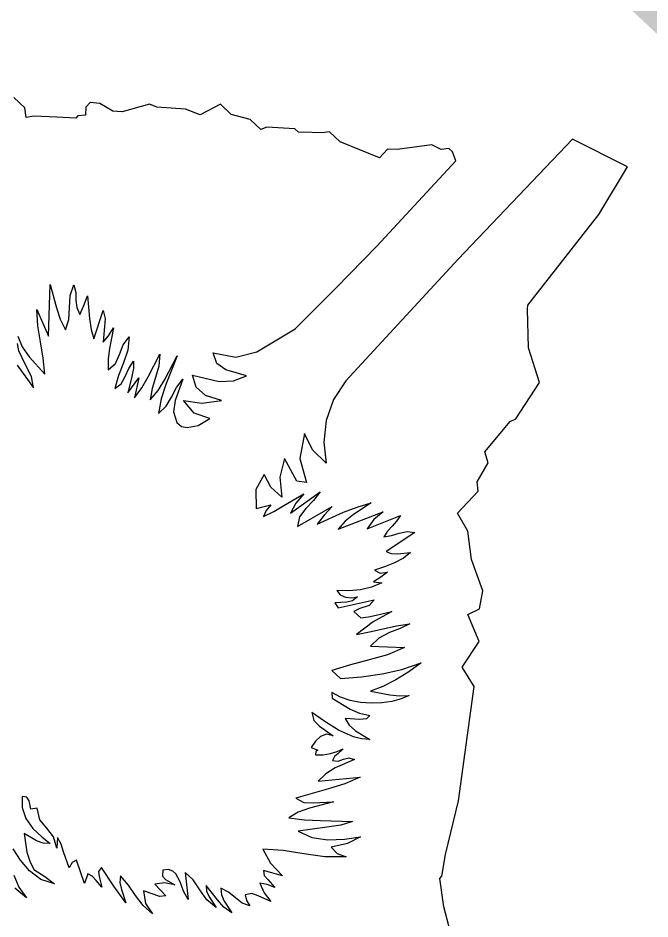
# Model space of a CAD drawing. Extents: x 1581789 to 1622364, y 1043167 to 1103486.
# Drawn here: x 1616514.434 to 1616516.606, y 1100735.588 to 1100738.681 of the extents above; entities that cross this region are included whole.
import ezdxf

# ---------------------------------------------------------------- set-up
doc = ezdxf.new("R2010")
doc.units = 0
doc.layers.add('RD_PD_PatLn2', color=7, linetype='Continuous')

msp = doc.modelspace()

# ---------------------------------------------------------------- linework, layer by layer
at = {"layer": 'RD_PD_PatLn2'}
for p, q in [((1616514.4581, 1100738.3723), (1616514.4204, 1100738.4077)), ((1616514.4627, 1100738.3397), (1616514.4581, 1100738.3723)), ((1616514.6679, 1100738.3745), (1616514.6665, 1100738.3476)), ((1616514.6827, 1100738.3903), (1616514.6679, 1100738.3745)), ((1616514.7149, 1100738.3876), (1616514.6827, 1100738.3903)), ((1616514.7599, 1100738.361), (1616514.7149, 1100738.3876)), ((1616514.8862, 1100738.3847), (1616514.7918, 1100738.3585)), ((1616514.9111, 1100738.3742), (1616514.8862, 1100738.3847)), ((1616515.0096, 1100738.3678), (1616514.9111, 1100738.3742)), ((1616515.0605, 1100738.3484), (1616515.0096, 1100738.3678)), ((1616515.1296, 1100738.3847), (1616515.0605, 1100738.3484)), ((1616515.1668, 1100738.3498), (1616515.1296, 1100738.3847)), ((1616514.4885, 1100738.3438), (1616514.4627, 1100738.3397)), ((1616514.5674, 1100738.3408), (1616514.4885, 1100738.3438)), ((1616514.6328, 1100738.337), (1616514.5674, 1100738.3408)), ((1616514.6399, 1100738.3446), (1616514.6328, 1100738.337)), ((1616514.6665, 1100738.3476), (1616514.6399, 1100738.3446)), ((1616514.7918, 1100738.3585), (1616514.7599, 1100738.361)), ((1616515.2315, 1100738.3326), (1616515.1668, 1100738.3498)), ((1616515.2683, 1100738.2982), (1616515.2315, 1100738.3326)), ((1616515.2887, 1100738.3064), (1616515.2683, 1100738.2982)), ((1616515.3856, 1100738.3001), (1616515.2887, 1100738.3064)), ((1616515.398, 1100738.2885), (1616515.3856, 1100738.3001)), ((1616515.4445, 1100738.2874), (1616515.398, 1100738.2885)), ((1616515.4785, 1100738.2862), (1616515.4445, 1100738.2874)), ((1616515.5041, 1100738.2901), (1616515.4785, 1100738.2862)), ((1616515.5413, 1100738.2552), (1616515.5041, 1100738.2901)), ((1616515.6759, 1100738.2004), (1616515.5413, 1100738.2552)), ((1616515.856, 1100738.245), (1616515.7367, 1100738.2293)), ((1616515.8877, 1100738.2296), (1616515.856, 1100738.245)), ((1616516.5289, 1100738.1701), (1616516.3391, 1100738.2653)), ((1616515.7037, 1100738.2301), (1616515.6759, 1100738.2004)), ((1616515.7367, 1100738.2293), (1616515.7037, 1100738.2301)), ((1616515.9145, 1100738.2328), (1616515.8877, 1100738.2296)), ((1616515.9271, 1100738.2209), (1616515.9145, 1100738.2328)), ((1616515.9382, 1100738.1909), (1616515.9271, 1100738.2209)), ((1616516.4301, 1100738.0061), (1616516.5289, 1100738.1701)), ((1616516.1858, 1100737.6946), (1616516.4301, 1100738.0061)), ((1616514.5385, 1100737.5882), (1616514.5445, 1100737.7658)), ((1616516.1844, 1100737.6813), (1616516.1858, 1100737.6946)), ((1616514.6947, 1100737.579), (1616514.7271, 1100737.677)), ((1616516.188, 1100737.5486), (1616516.1844, 1100737.6813)), ((1616516.2257, 1100737.4289), (1616516.188, 1100737.5486)), ((1616514.8121, 1100737.3937), (1616514.8493, 1100737.4456)), ((1616516.1446, 1100737.3048), (1616516.2257, 1100737.4289)), ((1616515.0534, 1100737.2823), (1616515.0939, 1100737.306)), ((1616516.0382, 1100737.1912), (1616516.1249, 1100737.2954)), ((1616516.1249, 1100737.2954), (1616516.1446, 1100737.3048)), ((1616516.0493, 1100737.1533), (1616516.0382, 1100737.1912)), ((1616516.0114, 1100737.0879), (1616516.0493, 1100737.1533)), ((1616516.0155, 1100737.0562), (1616516.0114, 1100737.0879)), ((1616515.9444, 1100736.9803), (1616516.0155, 1100737.0562)), ((1616515.2531, 1100736.9966), (1616515.3034, 1100737.0089)), ((1616515.3945, 1100736.935), (1616515.5139, 1100737.004)), ((1616515.5344, 1100736.9254), (1616515.6884, 1100736.9849)), ((1616515.9797, 1100736.919), (1616515.9444, 1100736.9803)), ((1616515.7982, 1100736.914), (1616515.6987, 1100736.8492)), ((1616515.9923, 1100736.8213), (1616515.9797, 1100736.919)), ((1616516.0314, 1100736.7139), (1616515.9923, 1100736.8213)), ((1616515.6561, 1100736.7452), (1616515.6846, 1100736.7414)), ((1616516.0205, 1100736.6524), (1616516.0314, 1100736.7139)), ((1616515.5338, 1100736.6561), (1616515.6582, 1100736.6835)), ((1616515.9798, 1100736.6334), (1616516.0205, 1100736.6524)), ((1616516.0189, 1100736.5406), (1616515.9798, 1100736.6334)), ((1616515.96, 1100736.4524), (1616516.0189, 1100736.5406)), ((1616515.6457, 1100736.5239), (1616515.7628, 1100736.5192)), ((1616516.0018, 1100736.3853), (1616515.96, 1100736.4524)), ((1616515.5126, 1100736.4403), (1616515.5418, 1100736.413)), ((1616515.948, 1100735.9933), (1616516.0018, 1100736.3853)), ((1616515.5125, 1100736.3646), (1616515.5133, 1100736.3455)), ((1616515.442, 1100736.1767), (1616515.4647, 1100736.1668)), ((1616515.4661, 1100736.0605), (1616515.6097, 1100736.0744)), ((1616515.9026, 1100735.8093), (1616515.948, 1100735.9933)), ((1616514.4999, 1100735.9675), (1616514.4787, 1100735.9645)), ((1616514.517, 1100735.8688), (1616514.5451, 1100735.8471)), ((1616515.8909, 1100735.7348), (1616515.9026, 1100735.8093)), ((1616514.6737, 1100735.7426), (1616514.663, 1100735.7092)), ((1616515.0082, 1100735.7477), (1616515.0193, 1100735.6546)), ((1616515.343, 1100735.736), (1616515.2773, 1100735.7541)), ((1616515.8836, 1100735.727), (1616515.8909, 1100735.7348)), ((1616514.9041, 1100735.7077), (1616514.9422, 1100735.6674)), ((1616515.8969, 1100735.6296), (1616515.8836, 1100735.727)), ((1616515.9327, 1100735.4952), (1616515.8969, 1100735.6296))]:
    msp.add_line(p, q, dxfattribs=at)
for points in [[(1616516.3391, 1100738.2653), (1616515.9462, 1100737.8527), (1616515.5602, 1100737.4347), (1616515.5182, 1100737.3713), (1616515.4934, 1100737.2995), (1616515.485, 1100737.2247), (1616515.4926, 1100737.1523), (1616515.4458, 1100737.1984), (1616515.4183, 1100737.2539), (1616515.4029, 1100737.1687), (1616515.4261, 1100737.0862), (1616515.3918, 1100737.091), (1616515.3501, 1100737.1689), (1616515.3336, 1100737.104), (1616515.3405, 1100737.0363), (1616515.3028, 1100737.0697), (1616515.2799, 1100737.1135), (1616515.2512, 1100737.0619), (1616515.2531, 1100736.9966)], [(1616515.0939, 1100737.306), (1616515.0398, 1100737.3238), (1616515.0032, 1100737.3681), (1616515.0658, 1100737.3579), (1616515.1332, 1100737.3674), (1616515.0782, 1100737.3847), (1616515.0468, 1100737.4132), (1616515.0334, 1100737.454), (1616515.1252, 1100737.4325), (1616515.1746, 1100737.4355), (1616515.2191, 1100737.4518), (1616515.1479, 1100737.4733), (1616515.1175, 1100737.4945), (1616515.1054, 1100737.5309), (1616515.1825, 1100737.5167), (1616515.2553, 1100737.5344), (1616515.3864, 1100737.6134), (1616515.528, 1100737.7544), (1616515.6667, 1100737.898), (1616515.9382, 1100738.1909)], [(1616514.5445, 1100737.7658), (1616514.5669, 1100737.6859), (1616514.5795, 1100737.6467), (1616514.5979, 1100737.6102), (1616514.6088, 1100737.6453), (1616514.6108, 1100737.6859), (1616514.6132, 1100737.7275), (1616514.6261, 1100737.7647), (1616514.6324, 1100737.7387), (1616514.6335, 1100737.7121), (1616514.6365, 1100737.6865), (1616514.6471, 1100737.6628), (1616514.661, 1100737.6932), (1616514.6733, 1100737.7273), (1616514.6804, 1100737.649), (1616514.6851, 1100737.6117), (1616514.6947, 1100737.579)], [(1616514.4333, 1100737.5881), (1616514.4489, 1100737.5516), (1616514.4724, 1100737.5177), (1616514.5263, 1100737.4577), (1616514.5212, 1100737.5132), (1616514.5113, 1100737.5685), (1616514.502, 1100737.6238), (1616514.4987, 1100737.6803), (1616514.5385, 1100737.5882)], [(1616514.7271, 1100737.677), (1616514.7334, 1100737.6496), (1616514.7315, 1100737.6212), (1616514.7272, 1100737.5673), (1616514.7453, 1100737.5896), (1616514.7621, 1100737.6168), (1616514.7484, 1100737.5461), (1616514.7446, 1100737.5103), (1616514.7444, 1100737.4731), (1616514.7691, 1100737.4951), (1616514.783, 1100737.5255), (1616514.7958, 1100737.5582), (1616514.8164, 1100737.5865), (1616514.8122, 1100737.5401), (1616514.7969, 1100737.4969), (1616514.779, 1100737.4539), (1616514.7668, 1100737.4087), (1616514.7891, 1100737.4252), (1616514.8029, 1100737.4497), (1616514.8148, 1100737.477), (1616514.8309, 1100737.5021), (1616514.8313, 1100737.4776), (1616514.8249, 1100737.4498), (1616514.8121, 1100737.3937)], [(1616514.4312, 1100737.4892), (1616514.4877, 1100737.4116), (1616514.4812, 1100737.4505), (1616514.4591, 1100737.4927), (1616514.4371, 1100737.5385), (1616514.432, 1100737.5628)], [(1616514.8493, 1100737.4456), (1616514.835, 1100737.3767), (1616514.8603, 1100737.4111), (1616514.8813, 1100737.449), (1616514.9211, 1100737.5272), (1616514.9178, 1100737.4856), (1616514.907, 1100737.4468), (1616514.8953, 1100737.4084), (1616514.8883, 1100737.3702), (1616514.9156, 1100737.4018), (1616514.9384, 1100737.4398), (1616514.9815, 1100737.5209), (1616514.9418, 1100737.4229), (1616514.9259, 1100737.3734), (1616514.9172, 1100737.3226), (1616514.943, 1100737.3487), (1616514.9618, 1100737.3795), (1616514.9792, 1100737.4117), (1616515.0008, 1100737.4411), (1616514.9738, 1100737.3674), (1616514.9689, 1100737.329), (1616514.9796, 1100737.2916), (1616514.9956, 1100737.2785), (1616515.015, 1100737.2744), (1616515.0534, 1100737.2823)], [(1616515.3034, 1100737.0089), (1616515.2866, 1100736.9904), (1616515.2776, 1100736.9691), (1616515.3133, 1100736.9868), (1616515.3476, 1100737.0068), (1616515.4168, 1100737.047), (1616515.3888, 1100737.0147), (1616515.3706, 1100736.9806), (1616515.4722, 1100737.0545), (1616515.4501, 1100737.0245), (1616515.4231, 1100736.9968), (1616515.4014, 1100736.9682), (1616515.3945, 1100736.935)], [(1616515.5139, 1100737.004), (1616515.4859, 1100736.9745), (1616515.4617, 1100736.9433), (1616515.5521, 1100736.9838), (1616515.5991, 1100737.0018), (1616515.6472, 1100737.0166), (1616515.5865, 1100736.9766), (1616515.5585, 1100736.9531), (1616515.5344, 1100736.9254)], [(1616515.6884, 1100736.9849), (1616515.6569, 1100736.9587), (1616515.6337, 1100736.9265), (1616515.748, 1100736.9725), (1616515.7351, 1100736.9539), (1616515.7194, 1100736.9362), (1616515.704, 1100736.9187), (1616515.6914, 1100736.8999), (1616515.7174, 1100736.9038), (1616515.7441, 1100736.9118), (1616515.7712, 1100736.9174), (1616515.7982, 1100736.914)], [(1616515.6987, 1100736.8492), (1616515.7159, 1100736.8422), (1616515.7379, 1100736.8408), (1616515.7828, 1100736.8463), (1616515.7584, 1100736.8261), (1616515.7276, 1100736.8098), (1616515.6936, 1100736.7964), (1616515.6595, 1100736.7854), (1616515.6792, 1100736.7747), (1616515.7034, 1100736.7786), (1616515.6813, 1100736.7614), (1616515.6561, 1100736.7452)], [(1616515.6846, 1100736.7414), (1616515.6494, 1100736.7264), (1616515.611, 1100736.7176), (1616515.5706, 1100736.7143), (1616515.5295, 1100736.7149), (1616515.5416, 1100736.7), (1616515.56, 1100736.6923), (1616515.5808, 1100736.6906), (1616515.601, 1100736.6936), (1616515.584, 1100736.6804), (1616515.5638, 1100736.6754), (1616515.5226, 1100736.6734), (1616515.5338, 1100736.6561)], [(1616515.6582, 1100736.6835), (1616515.6411, 1100736.6638), (1616515.6084, 1100736.6538), (1616515.5885, 1100736.6432), (1616515.6118, 1100736.6218), (1616515.6384, 1100736.6244), (1616515.6648, 1100736.6311), (1616515.7187, 1100736.6433), (1616515.6545, 1100736.6079), (1616515.5972, 1100736.5648), (1616515.6424, 1100736.5731), (1616515.6885, 1100736.5838), (1616515.7346, 1100736.5945), (1616515.7804, 1100736.6014), (1616515.7479, 1100736.5853), (1616515.7104, 1100736.5711), (1616515.6745, 1100736.5522), (1616515.6457, 1100736.5239)], [(1616515.7628, 1100736.5192), (1616515.704, 1100736.4944), (1616515.6409, 1100736.4768), (1616515.5763, 1100736.4605), (1616515.5126, 1100736.4403)], [(1616515.5418, 1100736.413), (1616515.6144, 1100736.4193), (1616515.6851, 1100736.4294), (1616515.7535, 1100736.4444), (1616515.819, 1100736.4666), (1616515.7773, 1100736.4358), (1616515.7323, 1100736.4081), (1616515.6875, 1100736.3857), (1616515.646, 1100736.3701), (1616515.7113, 1100736.357), (1616515.7447, 1100736.3536), (1616515.7788, 1100736.3554), (1616515.7511, 1100736.3429), (1616515.7191, 1100736.3346), (1616515.6841, 1100736.3294), (1616515.6479, 1100736.3282), (1616515.611, 1100736.3308), (1616515.5751, 1100736.3379), (1616515.5422, 1100736.3491), (1616515.5125, 1100736.3646)], [(1616515.5133, 1100736.3455), (1616515.5752, 1100736.3082), (1616515.6082, 1100736.2946), (1616515.6429, 1100736.2859), (1616515.6317, 1100736.2753), (1616515.6093, 1100736.273), (1616515.5581, 1100736.2762), (1616515.5727, 1100736.2529), (1616515.5937, 1100736.2333), (1616515.6432, 1100736.2033), (1616515.6146, 1100736.2064), (1616515.5872, 1100736.2133), (1616515.5356, 1100736.2356), (1616515.4881, 1100736.2655), (1616515.444, 1100736.2963), (1616515.4512, 1100736.269), (1616515.4707, 1100736.2498), (1616515.5176, 1100736.216), (1616515.4938, 1100736.2222), (1616515.4738, 1100736.2145), (1616515.4566, 1100736.1977), (1616515.442, 1100736.1767)], [(1616515.4647, 1100736.1668), (1616515.4573, 1100736.1623), (1616515.457, 1100736.1512), (1616515.4829, 1100736.1516), (1616515.5075, 1100736.1555), (1616515.5304, 1100736.1624), (1616515.552, 1100736.1718), (1616515.5335, 1100736.1549), (1616515.5216, 1100736.1451), (1616515.5144, 1100736.1317), (1616515.5341, 1100736.1297), (1616515.5525, 1100736.1362), (1616515.5714, 1100736.1413), (1616515.591, 1100736.1353), (1616515.5235, 1100736.1063), (1616515.4921, 1100736.0864), (1616515.4661, 1100736.0605)], [(1616515.6097, 1100736.0744), (1616515.5567, 1100736.0514), (1616515.5011, 1100736.0341), (1616515.3887, 1100736.0023), (1616515.4163, 1100735.9879), (1616515.4482, 1100735.9859), (1616515.5188, 1100735.9901), (1616515.4361, 1100735.9675), (1616515.3967, 1100735.9542), (1616515.3648, 1100735.9353), (1616515.4183, 1100735.9276), (1616515.4735, 1100735.9261), (1616515.5838, 1100735.9224), (1616515.5432, 1100735.9093), (1616515.4955, 1100735.9028), (1616515.3969, 1100735.8892), (1616515.4434, 1100735.8671), (1616515.4984, 1100735.859), (1616515.5558, 1100735.8613), (1616515.6105, 1100735.87), (1616515.5662, 1100735.8471), (1616515.5101, 1100735.8339), (1616515.5308, 1100735.8126), (1616515.5621, 1100735.8012), (1616515.4885, 1100735.8006), (1616515.4165, 1100735.811), (1616515.3453, 1100735.8233), (1616515.2751, 1100735.8274), (1616515.3022, 1100735.7797), (1616515.343, 1100735.736)], [(1616514.4787, 1100735.9645), (1616514.4724, 1100735.9938), (1616514.4642, 1100736.0055), (1616514.4488, 1100736.0086), (1616514.4481, 1100735.9699), (1616514.4612, 1100735.9325), (1616514.4852, 1100735.8982), (1616514.517, 1100735.8688)], [(1616514.663, 1100735.7092), (1616514.6354, 1100735.7899), (1616514.6203, 1100735.7816), (1616514.6103, 1100735.7632), (1616514.5911, 1100735.8177), (1616514.5831, 1100735.8448), (1616514.5704, 1100735.8668), (1616514.568, 1100735.8302), (1616514.5564, 1100735.8699), (1616514.5328, 1100735.8993), (1616514.5094, 1100735.9285), (1616514.4999, 1100735.9675)], [(1616514.5451, 1100735.8471), (1616514.5203, 1100735.8479), (1616514.4981, 1100735.8564), (1616514.4553, 1100735.8809), (1616514.4647, 1100735.8169), (1616514.4747, 1100735.7861), (1616514.489, 1100735.758), (1616514.5262, 1100735.7338), (1616514.5591, 1100735.7084), (1616514.5123, 1100735.7234), (1616514.4734, 1100735.7525), (1616514.4423, 1100735.7895), (1616514.4181, 1100735.829)], [(1616514.9422, 1100735.6674), (1616514.9208, 1100735.6651), (1616514.9025, 1100735.6713), (1616514.866, 1100735.684), (1616514.8721, 1100735.6408), (1616514.8959, 1100735.6058), (1616514.8643, 1100735.6335), (1616514.8384, 1100735.6678), (1616514.8137, 1100735.7038), (1616514.7864, 1100735.7357), (1616514.7839, 1100735.7125), (1616514.7894, 1100735.6891), (1616514.8046, 1100735.6429), (1616514.7638, 1100735.6998), (1616514.7216, 1100735.7644), (1616514.711, 1100735.7507), (1616514.7127, 1100735.7335), (1616514.7226, 1100735.6968), (1616514.7028, 1100735.72), (1616514.6891, 1100735.7351), (1616514.6737, 1100735.7426)], [(1616514.4201, 1100735.7381), (1616514.4375, 1100735.6967), (1616514.4637, 1100735.6602), (1616514.4239, 1100735.6934)], [(1616515.0193, 1100735.6546), (1616515.0028, 1100735.6833), (1616514.9911, 1100735.7153), (1616514.9765, 1100735.7426), (1616514.9658, 1100735.7522), (1616514.951, 1100735.7578), (1616514.9323, 1100735.7548), (1616514.9303, 1100735.7347), (1616514.9406, 1100735.7237), (1616514.9728, 1100735.705), (1616514.9379, 1100735.7112), (1616514.9041, 1100735.7077)], [(1616515.2773, 1100735.7541), (1616515.2802, 1100735.7368), (1616515.2922, 1100735.7232), (1616515.3172, 1100735.6962), (1616515.2907, 1100735.7055), (1616515.2648, 1100735.711), (1616515.2798, 1100735.6773), (1616515.3034, 1100735.6474), (1616515.2592, 1100735.667), (1616515.2372, 1100735.6747), (1616515.215, 1100735.6705), (1616515.2189, 1100735.6513), (1616515.2306, 1100735.633), (1616515.2048, 1100735.6421), (1616515.1813, 1100735.6599), (1616515.1576, 1100735.6794), (1616515.1317, 1100735.6937), (1616515.1331, 1100735.6704), (1616515.143, 1100735.6492), (1616515.1689, 1100735.6086), (1616515.1411, 1100735.6282), (1616515.1202, 1100735.6537), (1616515.0807, 1100735.7026), (1616515.0825, 1100735.6826), (1616515.0916, 1100735.6636), (1616515.115, 1100735.6271), (1616515.0834, 1100735.6539), (1616515.059, 1100735.6882), (1616515.0357, 1100735.7219), (1616515.0082, 1100735.7477)]]:
    msp.add_lwpolyline(points, dxfattribs=at)

# ---------------------------------------------------------------- texts
msp.add_text('4', height=6, rotation=136.8761, dxfattribs=at).set_placement((1616523.1209, 1100740.7672))

doc.saveas('drawing.dxf')
